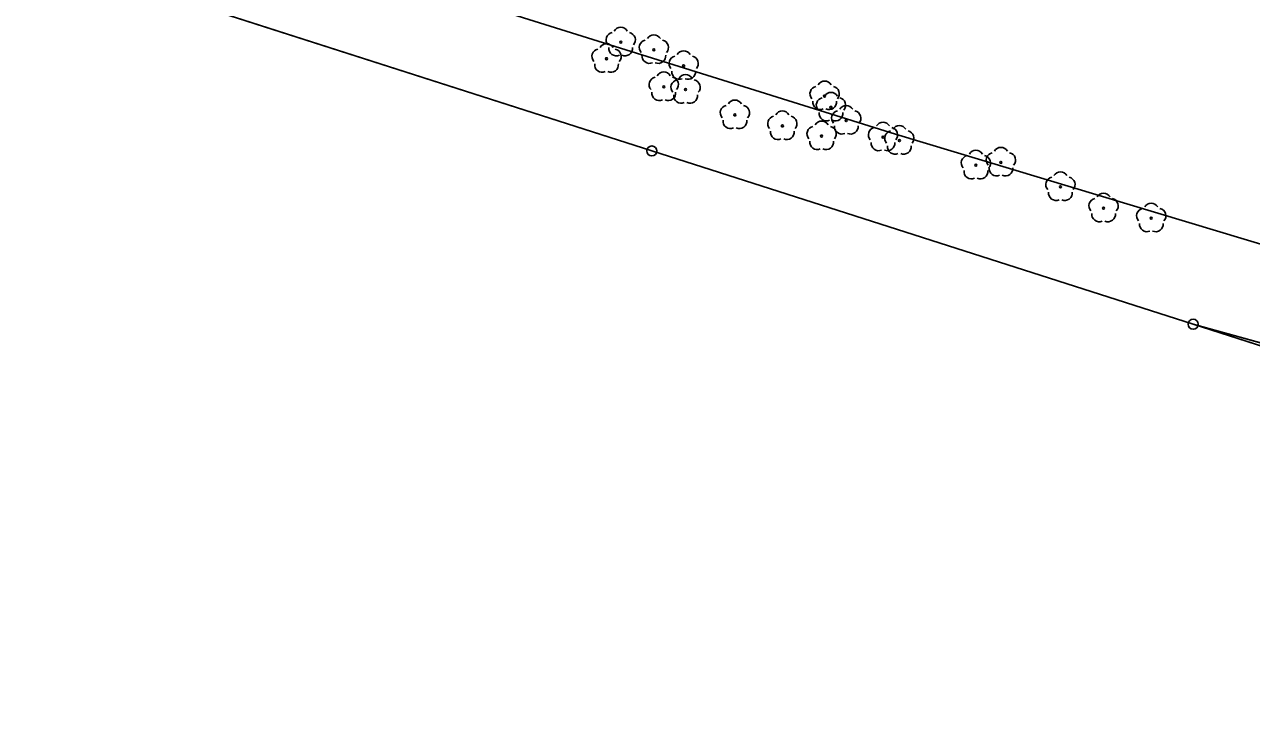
# Model space of a CAD drawing. Extents: x 6424617 to 6425697, y 5665845 to 5667190.
# Drawn here: x 6424720.9 to 6424782.2, y 5666054.9 to 5666089.2 of the extents above; entities that cross this region are included whole.
import ezdxf

# ---------------------------------------------------------------- set-up
doc = ezdxf.new("R2010")
doc.units = 0
for name, color, linetype in [('Warstwa 1', 7, 'Continuous'), ('Warstwa 10', 7, 'Continuous'), ('Warstwa 11', 7, 'Continuous'), ('Warstwa 12', 7, 'Continuous'), ('Warstwa 6', 7, 'Continuous')]:
    doc.layers.add(name, color=color, linetype=linetype)

msp = doc.modelspace()

# ---------------------------------------------------------------- linework, layer by layer
at = {"layer": 'Warstwa 1'}
for p, q in [((6424722.032, 5666092.611), (6424752.267, 5666082.904)), ((6424722.032, 5666092.611), (6424752.267, 5666082.904)), ((6424752.267, 5666082.904), (6424779.333, 5666074.236)), ((6424752.267, 5666082.904), (6424779.333, 5666074.236)), ((6424779.333, 5666074.236), (6424794.275, 5666070.095)), ((6424779.333, 5666074.236), (6424794.275, 5666070.095)), ((6424779.333, 5666074.236), (6424794.137, 5666069.487)), ((6424779.333, 5666074.236), (6424794.137, 5666069.487))]:
    msp.add_line(p, q, dxfattribs=at)
at = {"layer": 'Warstwa 10'}
for centre in [(6424752.267, 5666082.904), (6424752.267, 5666082.904), (6424779.333, 5666074.236), (6424779.333, 5666074.236)]:
    msp.add_circle(centre, 0.25, dxfattribs=at)
at = {"layer": 'Warstwa 11'}
for centre in [(6424750.712, 5666088.343), (6424752.368, 5666087.963), (6424750.002, 5666087.522), (6424753.858, 5666087.165), (6424752.865, 5666086.107), (6424753.954, 5666085.974), (6424760.906, 5666085.653), (6424761.223, 5666085.086), (6424756.419, 5666084.704), (6424761.985, 5666084.427), (6424758.792, 5666084.155), (6424760.756, 5666083.651), (6424763.826, 5666083.594), (6424764.643, 5666083.424), (6424768.469, 5666082.188), (6424769.721, 5666082.333), (6424772.696, 5666081.107), (6424774.853, 5666080.04), (6424777.237, 5666079.542)]:
    msp.add_circle(centre, 0.05, dxfattribs=at)
for centre, start, end in [((6424750.355, 5666088.459), 102.14713, 221.85287), ((6424750.712, 5666088.718), 30.14713, 149.85287), ((6424751.069, 5666088.459), 318.14713, 77.85287), ((6424752.368, 5666088.338), 30.14713, 149.85287), ((6424749.645, 5666087.638), 102.14713, 221.85287), ((6424750.002, 5666087.897), 30.14713, 149.85287), ((6424750.492, 5666088.04), 174.14713, 293.85287), ((6424750.359, 5666087.638), 318.14713, 77.85287), ((6424750.932, 5666088.04), 246.14713, 5.85287), ((6424752.011, 5666088.079), 102.14713, 221.85287), ((6424752.725, 5666088.079), 318.14713, 77.85287), ((6424753.858, 5666087.54), 30.14713, 149.85287), ((6424752.148, 5666087.66), 174.14713, 293.85287), ((6424752.588, 5666087.66), 246.14713, 5.85287), ((6424753.501, 5666087.281), 102.14713, 221.85287), ((6424754.215, 5666087.281), 318.14713, 77.85287), ((6424749.782, 5666087.219), 174.14713, 293.85287), ((6424750.222, 5666087.219), 246.14713, 5.85287), ((6424752.865, 5666086.482), 30.14713, 149.85287), ((6424753.638, 5666086.862), 174.14713, 293.85287), ((6424753.954, 5666086.349), 30.14713, 149.85287), ((6424754.078, 5666086.862), 246.14713, 5.85287), ((6424752.508, 5666086.223), 102.14713, 221.85287), ((6424753.597, 5666086.09), 102.14713, 221.85287), ((6424753.222, 5666086.223), 318.14713, 77.85287), ((6424754.311, 5666086.09), 318.14713, 77.85287), ((6424760.549, 5666085.769), 102.14713, 221.85287), ((6424760.906, 5666086.028), 30.14713, 149.85287), ((6424761.263, 5666085.769), 318.14713, 77.85287), ((6424752.645, 5666085.804), 174.14713, 293.85287), ((6424753.085, 5666085.804), 246.14713, 5.85287), ((6424753.734, 5666085.671), 174.14713, 293.85287), ((6424754.174, 5666085.671), 246.14713, 5.85287), ((6424756.419, 5666085.079), 30.14713, 149.85287), ((6424760.866, 5666085.202), 102.14713, 221.85287), ((6424761.223, 5666085.461), 30.14713, 149.85287), ((6424761.58, 5666085.202), 318.14713, 77.85287), ((6424756.062, 5666084.82), 102.14713, 221.85287), ((6424756.776, 5666084.82), 318.14713, 77.85287), ((6424758.792, 5666084.53), 30.14713, 149.85287), ((6424760.686, 5666085.35), 174.14713, 293.85287), ((6424761.126, 5666085.35), 246.14713, 5.85287), ((6424761.628, 5666084.543), 102.14713, 221.85287), ((6424761.985, 5666084.802), 30.14713, 149.85287), ((6424762.342, 5666084.543), 318.14713, 77.85287), ((6424756.199, 5666084.401), 174.14713, 293.85287), ((6424756.639, 5666084.401), 246.14713, 5.85287), ((6424758.435, 5666084.271), 102.14713, 221.85287), ((6424759.149, 5666084.271), 318.14713, 77.85287), ((6424760.756, 5666084.026), 30.14713, 149.85287), ((6424761.003, 5666084.783), 174.14713, 293.85287), ((6424761.443, 5666084.783), 246.14713, 5.85287), ((6424763.826, 5666083.969), 30.14713, 149.85287), ((6424758.572, 5666083.852), 174.14713, 293.85287), ((6424759.012, 5666083.852), 246.14713, 5.85287), ((6424760.399, 5666083.767), 102.14713, 221.85287), ((6424761.113, 5666083.767), 318.14713, 77.85287), ((6424761.765, 5666084.124), 174.14713, 293.85287), ((6424762.205, 5666084.124), 246.14713, 5.85287), ((6424763.469, 5666083.71), 102.14713, 221.85287), ((6424764.286, 5666083.54), 102.14713, 221.85287), ((6424764.183, 5666083.71), 318.14713, 77.85287), ((6424764.643, 5666083.799), 30.14713, 149.85287), ((6424765, 5666083.54), 318.14713, 77.85287), ((6424760.536, 5666083.348), 174.14713, 293.85287), ((6424760.976, 5666083.348), 246.14713, 5.85287), ((6424763.606, 5666083.291), 174.14713, 293.85287), ((6424764.046, 5666083.291), 246.14713, 5.85287), ((6424764.423, 5666083.121), 174.14713, 293.85287), ((6424764.863, 5666083.121), 246.14713, 5.85287), ((6424769.721, 5666082.708), 30.14713, 149.85287), ((6424768.112, 5666082.304), 102.14713, 221.85287), ((6424768.469, 5666082.563), 30.14713, 149.85287), ((6424768.826, 5666082.304), 318.14713, 77.85287), ((6424769.364, 5666082.449), 102.14713, 221.85287), ((6424770.078, 5666082.449), 318.14713, 77.85287), ((6424768.249, 5666081.885), 174.14713, 293.85287), ((6424768.689, 5666081.885), 246.14713, 5.85287), ((6424769.501, 5666082.03), 174.14713, 293.85287), ((6424769.941, 5666082.03), 246.14713, 5.85287), ((6424772.696, 5666081.482), 30.14713, 149.85287), ((6424772.339, 5666081.223), 102.14713, 221.85287), ((6424773.053, 5666081.223), 318.14713, 77.85287), ((6424772.476, 5666080.804), 174.14713, 293.85287), ((6424772.916, 5666080.804), 246.14713, 5.85287), ((6424774.853, 5666080.415), 30.14713, 149.85287), ((6424774.496, 5666080.156), 102.14713, 221.85287), ((6424775.21, 5666080.156), 318.14713, 77.85287), ((6424776.88, 5666079.658), 102.14713, 221.85287), ((6424777.237, 5666079.917), 30.14713, 149.85287), ((6424777.594, 5666079.658), 318.14713, 77.85287), ((6424774.633, 5666079.737), 174.14713, 293.85287), ((6424775.073, 5666079.737), 246.14713, 5.85287), ((6424777.017, 5666079.239), 174.14713, 293.85287), ((6424777.457, 5666079.239), 246.14713, 5.85287)]:
    msp.add_arc(centre, 0.375, start, end, dxfattribs=at)
at = {"layer": 'Warstwa 12'}
msp.add_lwpolyline([(6424809.935, 5666070.656), (6424783.427, 5666078.025), (6424764.456, 5666083.749), (6424739.613, 5666091.527), (6424715.65, 5666099.074), (6424704.282, 5666102.608), (6424685.892, 5666108.173), (6424678.724, 5666110.413), (6424672.982, 5666122.702), (6424666.592, 5666122.274)], dxfattribs=at)
at = {"layer": 'Warstwa 6'}
for points in [[(6424722.032, 5666092.611), (6424752.267, 5666082.904), (6424779.333, 5666074.236), (6424794.275, 5666070.095), (6424805.696, 5666121.432), (6424811.635, 5666146.942), (6424812.055, 5666148.577), (6424731.281, 5666133.882), (6424732.683, 5666141.446), (6424721.939, 5666132.925), (6424730.638, 5666130.29)], [(6424779.333, 5666074.236), (6424794.137, 5666069.487), (6424794.275, 5666070.095)]]:
    msp.add_lwpolyline(points, close=True, dxfattribs=at)
msp.add_lwpolyline([(6425247.916, 5665916.885), (6425244.899, 5665943.26), (6425213.05, 5665952.08), (6425191.264, 5665958.118), (6425175.276, 5665962.552), (6425160.354, 5665966.672), (6425114.343, 5665979.367), (6425066.833, 5665992.221), (6424969.125, 5666020.47), (6424835.721, 5666057.054), (6424831.924, 5666058.14), (6424794.137, 5666069.487), (6424779.333, 5666074.236), (6424752.267, 5666082.904), (6424722.032, 5666092.611), (6424673.979, 5666108.224), (6424664.196, 5666111.587)], dxfattribs=at)

doc.saveas('drawing.dxf')
